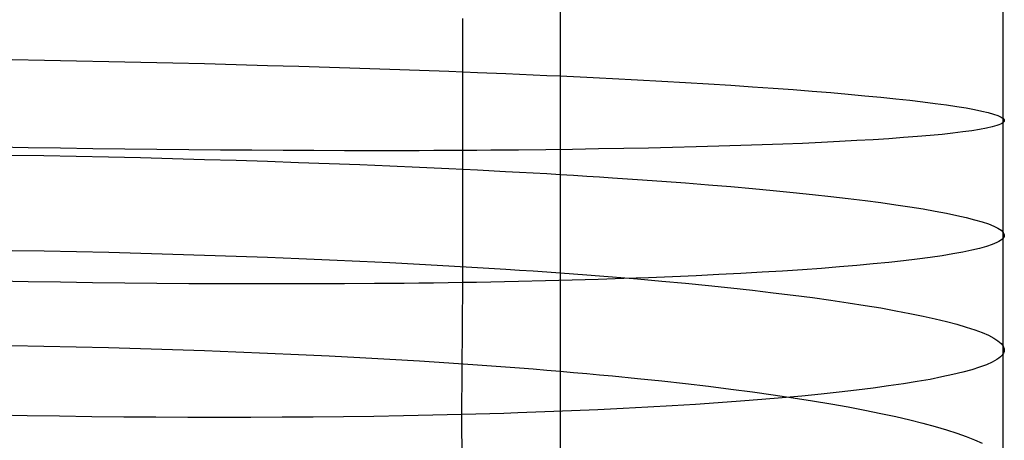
# Model space of a CAD drawing. Extents: x -383 to 1849, y -1185 to -529.
# Tile 771 of 870: x 1832 to 1846.99, y -1022.64 to -1016.24. Entities that reach past the tile are written whole.
import ezdxf

# ---------------------------------------------------------------- set-up
doc = ezdxf.new("R2010")
doc.units = 0
doc.layers.add('PREDEFINITO', color=7, linetype='CONTINUOUS')

msp = doc.modelspace()

# ---------------------------------------------------------------- linework, layer by layer
at = {"layer": 'PREDEFINITO'}
for p, q in [((1840.232, -1015.535, 651.046), (1840.232, -1017.036, 651.051)), ((1846.972, -1016.041, 664.603), (1846.971, -1017.806, 664.597)), ((1838.74, -1016.216, 677.128), (1838.742, -1018.228, 677.113)), ((1831.881, -1016.844, 648.802), (1832.373, -1016.853, 648.807)), ((1832.373, -1016.853, 648.807), (1832.864, -1016.862, 648.828)), ((1832.864, -1016.862, 648.828), (1833.354, -1016.872, 648.863)), ((1833.354, -1016.872, 648.863), (1833.843, -1016.882, 648.914)), ((1833.843, -1016.882, 648.914), (1834.33, -1016.893, 648.98)), ((1834.33, -1016.893, 648.98), (1834.814, -1016.905, 649.061)), ((1834.814, -1016.905, 649.061), (1835.296, -1016.918, 649.157)), ((1835.296, -1016.918, 649.157), (1835.773, -1016.931, 649.268)), ((1835.773, -1016.931, 649.268), (1836.247, -1016.944, 649.395)), ((1836.247, -1016.944, 649.395), (1836.716, -1016.958, 649.536)), ((1836.716, -1016.958, 649.536), (1837.179, -1016.973, 649.692)), ((1837.179, -1016.973, 649.692), (1837.637, -1016.989, 649.863)), ((1837.637, -1016.989, 649.863), (1838.089, -1017.004, 650.049)), ((1838.089, -1017.004, 650.049), (1838.533, -1017.021, 650.25)), ((1838.533, -1017.021, 650.25), (1838.97, -1017.038, 650.465)), ((1838.97, -1017.038, 650.465), (1839.4, -1017.055, 650.696)), ((1839.4, -1017.055, 650.696), (1839.611, -1017.064, 650.817)), ((1839.611, -1017.064, 650.817), (1839.82, -1017.074, 650.941)), ((1839.82, -1017.074, 650.941), (1840.027, -1017.083, 651.069)), ((1840.027, -1017.083, 651.069), (1840.232, -1017.092, 651.201)), ((1840.232, -1017.036, 651.051), (1840.232, -1018.537, 651.028)), ((1840.232, -1017.092, 651.201), (1840.434, -1017.102, 651.336)), ((1840.434, -1017.102, 651.336), (1840.634, -1017.111, 651.476)), ((1840.634, -1017.111, 651.476), (1840.831, -1017.121, 651.618)), ((1840.831, -1017.121, 651.618), (1841.026, -1017.131, 651.764)), ((1841.026, -1017.131, 651.764), (1841.408, -1017.151, 652.067)), ((1841.408, -1017.151, 652.067), (1841.779, -1017.171, 652.383)), ((1841.779, -1017.171, 652.383), (1842.14, -1017.192, 652.711)), ((1842.14, -1017.192, 652.711), (1842.491, -1017.213, 653.052)), ((1842.491, -1017.213, 653.052), (1842.83, -1017.235, 653.405)), ((1842.83, -1017.235, 653.405), (1843.157, -1017.256, 653.768)), ((1843.157, -1017.256, 653.768), (1843.473, -1017.279, 654.143)), ((1843.473, -1017.279, 654.143), (1843.778, -1017.301, 654.528)), ((1843.778, -1017.301, 654.528), (1844.07, -1017.324, 654.922)), ((1844.07, -1017.324, 654.922), (1844.35, -1017.346, 655.326)), ((1844.35, -1017.346, 655.326), (1844.617, -1017.369, 655.739)), ((1844.617, -1017.369, 655.739), (1844.871, -1017.393, 656.16)), ((1844.871, -1017.393, 656.16), (1845.112, -1017.416, 656.589)), ((1845.112, -1017.416, 656.589), (1845.34, -1017.439, 657.025)), ((1845.34, -1017.439, 657.025), (1845.555, -1017.463, 657.468)), ((1845.555, -1017.463, 657.468), (1845.755, -1017.486, 657.917)), ((1845.755, -1017.486, 657.917), (1845.942, -1017.51, 658.372)), ((1845.942, -1017.51, 658.372), (1846.114, -1017.533, 658.833)), ((1846.114, -1017.533, 658.833), (1846.271, -1017.557, 659.298)), ((1846.271, -1017.557, 659.298), (1846.414, -1017.58, 659.768)), ((1846.414, -1017.58, 659.768), (1846.542, -1017.604, 660.241)), ((1846.542, -1017.604, 660.241), (1846.654, -1017.627, 660.718)), ((1846.654, -1017.627, 660.718), (1846.751, -1017.65, 661.198)), ((1846.751, -1017.65, 661.198), (1846.832, -1017.673, 661.681)), ((1846.832, -1017.673, 661.681), (1846.897, -1017.696, 662.165)), ((1846.897, -1017.696, 662.165), (1846.945, -1017.718, 662.65)), ((1846.945, -1017.718, 662.65), (1846.977, -1017.741, 663.137)), ((1846.977, -1017.741, 663.137), (1846.992, -1017.763, 663.624)), ((1846.723, -1017.888, 666.527), (1846.619, -1017.908, 667.003)), ((1846.81, -1017.868, 666.047), (1846.723, -1017.888, 666.527)), ((1846.881, -1017.848, 665.566), (1846.81, -1017.868, 666.047)), ((1846.91, -1017.838, 665.324), (1846.881, -1017.848, 665.566)), ((1846.935, -1017.827, 665.082), (1846.91, -1017.838, 665.324)), ((1846.955, -1017.817, 664.839), (1846.935, -1017.827, 665.082)), ((1846.971, -1017.806, 664.597), (1846.955, -1017.817, 664.839)), ((1846.983, -1017.795, 664.354), (1846.971, -1017.806, 664.597)), ((1846.971, -1017.806, 664.597), (1846.972, -1019.57, 664.552)), ((1846.991, -1017.785, 664.11), (1846.983, -1017.795, 664.354)), ((1846.994, -1017.774, 663.867), (1846.991, -1017.785, 664.11)), ((1846.992, -1017.763, 663.624), (1846.994, -1017.774, 663.867)), ((1845.46, -1018.032, 670.219), (1845.237, -1018.048, 670.656)), ((1845.67, -1018.016, 669.776), (1845.46, -1018.032, 670.219)), ((1845.866, -1017.999, 669.326), (1845.67, -1018.016, 669.776)), ((1846.047, -1017.982, 668.871), (1845.866, -1017.999, 669.326)), ((1846.213, -1017.964, 668.411), (1846.047, -1017.982, 668.871)), ((1846.364, -1017.946, 667.945), (1846.213, -1017.964, 668.411)), ((1846.499, -1017.927, 667.476), (1846.364, -1017.946, 667.945)), ((1846.619, -1017.908, 667.003), (1846.499, -1017.927, 667.476)), ((1832.127, -1018.186, 678.656), (1831.635, -1018.177, 678.651)), ((1832.619, -1018.194, 678.646), (1832.127, -1018.186, 678.656)), ((1841.576, -1018.191, 675.225), (1841.199, -1018.199, 675.536)), ((1841.943, -1018.183, 674.902), (1841.576, -1018.191, 675.225)), ((1842.3, -1018.174, 674.567), (1841.943, -1018.183, 674.902)), ((1842.647, -1018.164, 674.22), (1842.3, -1018.174, 674.567)), ((1842.982, -1018.154, 673.863), (1842.647, -1018.164, 674.22)), ((1843.306, -1018.143, 673.494), (1842.982, -1018.154, 673.863)), ((1843.619, -1018.131, 673.116), (1843.306, -1018.143, 673.494)), ((1843.92, -1018.119, 672.727), (1843.619, -1018.131, 673.116)), ((1844.209, -1018.106, 672.33), (1843.92, -1018.119, 672.727)), ((1844.485, -1018.092, 671.923), (1844.209, -1018.106, 672.33)), ((1844.749, -1018.078, 671.509), (1844.485, -1018.092, 671.923)), ((1844.999, -1018.063, 671.086), (1844.749, -1018.078, 671.509)), ((1845.237, -1018.048, 670.656), (1844.999, -1018.063, 671.086)), ((1831.875, -1018.297, 648.786), (1832.366, -1018.305, 648.791)), ((1832.366, -1018.305, 648.791), (1832.858, -1018.315, 648.811)), ((1833.11, -1018.201, 678.62), (1832.619, -1018.194, 678.646)), ((1832.858, -1018.315, 648.811), (1833.349, -1018.326, 648.846)), ((1833.6, -1018.207, 678.579), (1833.11, -1018.201, 678.62)), ((1833.349, -1018.326, 648.846), (1833.838, -1018.337, 648.896)), ((1834.087, -1018.213, 678.523), (1833.6, -1018.207, 678.579)), ((1833.838, -1018.337, 648.896), (1834.325, -1018.349, 648.962)), ((1834.573, -1018.218, 678.452), (1834.087, -1018.213, 678.523)), ((1835.055, -1018.222, 678.365), (1834.573, -1018.218, 678.452)), ((1835.534, -1018.225, 678.263), (1835.055, -1018.222, 678.365)), ((1836.009, -1018.228, 678.145), (1835.534, -1018.225, 678.263)), ((1836.479, -1018.23, 678.012), (1836.009, -1018.228, 678.145)), ((1836.944, -1018.231, 677.863), (1836.479, -1018.23, 678.012)), ((1837.403, -1018.232, 677.699), (1836.944, -1018.231, 677.863)), ((1837.856, -1018.231, 677.519), (1837.403, -1018.232, 677.699)), ((1838.08, -1018.231, 677.424), (1837.856, -1018.231, 677.519)), ((1838.303, -1018.23, 677.324), (1838.08, -1018.231, 677.424)), ((1838.523, -1018.229, 677.221), (1838.303, -1018.23, 677.324)), ((1838.742, -1018.228, 677.113), (1838.523, -1018.229, 677.221)), ((1838.742, -1018.228, 677.113), (1838.74, -1020.241, 677.06)), ((1838.958, -1018.227, 677.002), (1838.742, -1018.228, 677.113)), ((1839.173, -1018.225, 676.887), (1838.958, -1018.227, 677.002)), ((1839.385, -1018.223, 676.768), (1839.173, -1018.225, 676.887)), ((1839.595, -1018.221, 676.645), (1839.385, -1018.223, 676.768)), ((1840.01, -1018.217, 676.389), (1839.595, -1018.221, 676.645)), ((1840.415, -1018.212, 676.118), (1840.01, -1018.217, 676.389)), ((1840.812, -1018.205, 675.834), (1840.415, -1018.212, 676.118)), ((1841.199, -1018.199, 675.536), (1840.812, -1018.205, 675.834)), ((1834.325, -1018.349, 648.962), (1834.81, -1018.363, 649.042)), ((1834.81, -1018.363, 649.042), (1835.292, -1018.377, 649.138)), ((1835.292, -1018.377, 649.138), (1835.77, -1018.392, 649.249)), ((1835.77, -1018.392, 649.249), (1836.244, -1018.409, 649.374)), ((1836.244, -1018.409, 649.374), (1836.713, -1018.426, 649.515)), ((1836.713, -1018.426, 649.515), (1837.177, -1018.443, 649.67)), ((1837.177, -1018.443, 649.67), (1837.635, -1018.462, 649.841)), ((1837.635, -1018.462, 649.841), (1838.087, -1018.482, 650.026)), ((1838.087, -1018.482, 650.026), (1838.532, -1018.502, 650.226)), ((1838.532, -1018.502, 650.226), (1838.969, -1018.523, 650.441)), ((1838.969, -1018.523, 650.441), (1839.399, -1018.546, 650.671)), ((1839.399, -1018.546, 650.671), (1839.61, -1018.557, 650.792)), ((1839.61, -1018.557, 650.792), (1839.82, -1018.568, 650.916)), ((1839.82, -1018.568, 650.916), (1840.027, -1018.58, 651.044)), ((1840.027, -1018.58, 651.044), (1840.231, -1018.592, 651.175)), ((1840.231, -1018.592, 651.175), (1840.434, -1018.604, 651.31)), ((1840.232, -1018.537, 651.028), (1840.232, -1020.037, 650.973)), ((1840.434, -1018.604, 651.31), (1840.634, -1018.617, 651.449)), ((1840.634, -1018.617, 651.449), (1840.831, -1018.629, 651.591)), ((1840.831, -1018.629, 651.591), (1841.026, -1018.642, 651.737)), ((1841.026, -1018.642, 651.737), (1841.408, -1018.668, 652.039)), ((1841.408, -1018.668, 652.039), (1841.78, -1018.694, 652.354)), ((1841.78, -1018.694, 652.354), (1842.141, -1018.722, 652.682)), ((1842.141, -1018.722, 652.682), (1842.491, -1018.75, 653.022)), ((1842.491, -1018.75, 653.022), (1842.831, -1018.778, 653.374)), ((1842.831, -1018.778, 653.374), (1843.158, -1018.807, 653.737)), ((1843.158, -1018.807, 653.737), (1843.475, -1018.837, 654.111)), ((1843.475, -1018.837, 654.111), (1843.779, -1018.867, 654.495)), ((1843.779, -1018.867, 654.495), (1844.071, -1018.897, 654.889)), ((1844.071, -1018.897, 654.889), (1844.351, -1018.928, 655.292)), ((1844.351, -1018.928, 655.292), (1844.618, -1018.959, 655.704)), ((1844.618, -1018.959, 655.704), (1844.873, -1018.99, 656.125)), ((1844.873, -1018.99, 656.125), (1845.114, -1019.022, 656.553)), ((1845.114, -1019.022, 656.553), (1845.342, -1019.054, 656.989)), ((1845.342, -1019.054, 656.989), (1845.556, -1019.086, 657.431)), ((1845.556, -1019.086, 657.431), (1845.757, -1019.118, 657.88)), ((1845.757, -1019.118, 657.88), (1845.943, -1019.151, 658.334)), ((1845.943, -1019.151, 658.334), (1846.115, -1019.184, 658.794)), ((1846.115, -1019.184, 658.794), (1846.272, -1019.216, 659.259)), ((1846.272, -1019.216, 659.259), (1846.415, -1019.249, 659.728)), ((1846.415, -1019.249, 659.728), (1846.543, -1019.282, 660.201)), ((1846.543, -1019.282, 660.201), (1846.655, -1019.314, 660.677)), ((1846.655, -1019.314, 660.677), (1846.752, -1019.347, 661.157)), ((1846.752, -1019.347, 661.157), (1846.833, -1019.38, 661.638)), ((1846.833, -1019.38, 661.638), (1846.897, -1019.412, 662.122)), ((1846.897, -1019.412, 662.122), (1846.946, -1019.444, 662.607)), ((1846.946, -1019.444, 662.607), (1846.978, -1019.476, 663.093)), ((1846.978, -1019.476, 663.093), (1846.993, -1019.508, 663.58)), ((1846.991, -1019.539, 664.066), (1846.983, -1019.555, 664.309)), ((1846.994, -1019.523, 663.823), (1846.991, -1019.539, 664.066)), ((1846.993, -1019.508, 663.58), (1846.994, -1019.523, 663.823)), ((1846.723, -1019.691, 666.48), (1846.619, -1019.72, 666.956)), ((1846.81, -1019.661, 666.001), (1846.723, -1019.691, 666.48)), ((1846.881, -1019.631, 665.52), (1846.81, -1019.661, 666.001)), ((1846.91, -1019.616, 665.278), (1846.881, -1019.631, 665.52)), ((1846.935, -1019.601, 665.036), (1846.91, -1019.616, 665.278)), ((1846.956, -1019.586, 664.794), (1846.935, -1019.601, 665.036)), ((1846.972, -1019.57, 664.552), (1846.956, -1019.586, 664.794)), ((1846.983, -1019.555, 664.309), (1846.972, -1019.57, 664.552)), ((1846.972, -1019.57, 664.552), (1846.972, -1023.095, 664.361)), ((1831.881, -1019.749, 648.733), (1832.372, -1019.758, 648.738)), ((1832.372, -1019.758, 648.738), (1832.863, -1019.768, 648.758)), ((1832.863, -1019.768, 648.758), (1833.354, -1019.779, 648.793)), ((1833.354, -1019.779, 648.793), (1833.843, -1019.791, 648.844)), ((1833.843, -1019.791, 648.844), (1834.329, -1019.805, 648.909)), ((1834.329, -1019.805, 648.909), (1834.814, -1019.82, 648.99)), ((1834.814, -1019.82, 648.99), (1835.295, -1019.836, 649.085)), ((1835.295, -1019.836, 649.085), (1835.773, -1019.854, 649.196)), ((1846.046, -1019.831, 668.822), (1845.865, -1019.857, 669.277)), ((1846.212, -1019.804, 668.362), (1846.046, -1019.831, 668.822)), ((1846.363, -1019.776, 667.898), (1846.212, -1019.804, 668.362)), ((1846.499, -1019.748, 667.429), (1846.363, -1019.776, 667.898)), ((1846.619, -1019.72, 666.956), (1846.499, -1019.748, 667.429)), ((1835.773, -1019.854, 649.196), (1836.247, -1019.872, 649.321)), ((1836.247, -1019.872, 649.321), (1836.715, -1019.892, 649.461)), ((1836.715, -1019.892, 649.461), (1837.179, -1019.913, 649.617)), ((1837.179, -1019.913, 649.617), (1837.637, -1019.935, 649.787)), ((1837.637, -1019.935, 649.787), (1838.088, -1019.958, 649.972)), ((1838.088, -1019.958, 649.972), (1838.533, -1019.983, 650.172)), ((1838.533, -1019.983, 650.172), (1838.97, -1020.008, 650.386)), ((1844.748, -1019.979, 671.458), (1844.484, -1020.002, 671.873)), ((1844.999, -1019.956, 671.036), (1844.748, -1019.979, 671.458)), ((1845.236, -1019.933, 670.606), (1844.999, -1019.956, 671.036)), ((1845.46, -1019.908, 670.17), (1845.236, -1019.933, 670.606)), ((1845.669, -1019.883, 669.726), (1845.46, -1019.908, 670.17)), ((1845.865, -1019.857, 669.277), (1845.669, -1019.883, 669.726)), ((1838.97, -1020.008, 650.386), (1839.4, -1020.035, 650.615)), ((1839.4, -1020.035, 650.615), (1839.611, -1020.049, 650.736)), ((1839.611, -1020.049, 650.736), (1839.82, -1020.063, 650.859)), ((1839.82, -1020.063, 650.859), (1840.027, -1020.077, 650.987)), ((1840.027, -1020.077, 650.987), (1840.232, -1020.091, 651.118)), ((1840.232, -1020.037, 650.973), (1840.231, -1021.537, 650.891)), ((1840.232, -1020.091, 651.118), (1840.434, -1020.106, 651.253)), ((1840.434, -1020.106, 651.253), (1840.634, -1020.121, 651.391)), ((1840.634, -1020.121, 651.391), (1840.831, -1020.137, 651.533)), ((1840.831, -1020.137, 651.533), (1841.026, -1020.152, 651.679)), ((1842.299, -1020.136, 674.515), (1841.942, -1020.152, 674.85)), ((1842.645, -1020.119, 674.168), (1842.299, -1020.136, 674.515)), ((1842.981, -1020.102, 673.811), (1842.645, -1020.119, 674.168)), ((1843.305, -1020.083, 673.443), (1842.981, -1020.102, 673.811)), ((1843.618, -1020.064, 673.064), (1843.305, -1020.083, 673.443)), ((1843.919, -1020.044, 672.676), (1843.618, -1020.064, 673.064)), ((1844.208, -1020.023, 672.279), (1843.919, -1020.044, 672.676)), ((1844.484, -1020.002, 671.873), (1844.208, -1020.023, 672.279)), ((1832.125, -1020.229, 678.604), (1831.633, -1020.22, 678.599)), ((1832.617, -1020.236, 678.594), (1832.125, -1020.229, 678.604)), ((1833.108, -1020.243, 678.568), (1832.617, -1020.236, 678.594)), ((1833.598, -1020.249, 678.527), (1833.108, -1020.243, 678.568)), ((1834.085, -1020.253, 678.471), (1833.598, -1020.249, 678.527)), ((1834.571, -1020.257, 678.399), (1834.085, -1020.253, 678.471)), ((1835.053, -1020.259, 678.313), (1834.571, -1020.257, 678.399)), ((1835.532, -1020.261, 678.21), (1835.053, -1020.259, 678.313)), ((1836.007, -1020.261, 678.092), (1835.532, -1020.261, 678.21)), ((1836.477, -1020.26, 677.959), (1836.007, -1020.261, 678.092)), ((1836.942, -1020.259, 677.811), (1836.477, -1020.26, 677.959)), ((1837.401, -1020.256, 677.646), (1836.942, -1020.259, 677.811)), ((1837.855, -1020.252, 677.467), (1837.401, -1020.256, 677.646)), ((1838.079, -1020.249, 677.371), (1837.855, -1020.252, 677.467)), ((1838.301, -1020.247, 677.271), (1838.079, -1020.249, 677.371)), ((1838.521, -1020.244, 677.168), (1838.301, -1020.247, 677.271)), ((1838.74, -1020.241, 677.06), (1838.521, -1020.244, 677.168)), ((1838.74, -1020.241, 677.06), (1838.729, -1022.251, 676.972)), ((1838.956, -1020.237, 676.949), (1838.74, -1020.241, 677.06)), ((1839.171, -1020.233, 676.834), (1838.956, -1020.237, 676.949)), ((1839.383, -1020.229, 676.715), (1839.171, -1020.233, 676.834)), ((1839.594, -1020.225, 676.592), (1839.383, -1020.229, 676.715)), ((1840.008, -1020.215, 676.336), (1839.594, -1020.225, 676.592)), ((1840.414, -1020.204, 676.066), (1840.008, -1020.215, 676.336)), ((1840.81, -1020.193, 675.781), (1840.414, -1020.204, 676.066)), ((1841.197, -1020.18, 675.484), (1840.81, -1020.193, 675.781)), ((1841.026, -1020.152, 651.679), (1841.408, -1020.184, 651.98)), ((1841.575, -1020.166, 675.173), (1841.197, -1020.18, 675.484)), ((1841.408, -1020.184, 651.98), (1841.78, -1020.217, 652.294)), ((1841.942, -1020.152, 674.85), (1841.575, -1020.166, 675.173)), ((1841.78, -1020.217, 652.294), (1842.141, -1020.251, 652.621)), ((1842.141, -1020.251, 652.621), (1842.491, -1020.285, 652.96)), ((1842.491, -1020.285, 652.96), (1842.831, -1020.321, 653.311)), ((1842.831, -1020.321, 653.311), (1843.158, -1020.357, 653.673)), ((1843.158, -1020.357, 653.673), (1843.475, -1020.394, 654.046)), ((1843.475, -1020.394, 654.046), (1843.779, -1020.431, 654.429)), ((1843.779, -1020.431, 654.429), (1844.071, -1020.469, 654.821)), ((1844.071, -1020.469, 654.821), (1844.351, -1020.508, 655.224)), ((1844.351, -1020.508, 655.224), (1844.618, -1020.547, 655.634)), ((1844.618, -1020.547, 655.634), (1844.873, -1020.587, 656.054)), ((1844.873, -1020.587, 656.054), (1845.114, -1020.627, 656.481)), ((1845.114, -1020.627, 656.481), (1845.342, -1020.668, 656.915)), ((1845.342, -1020.668, 656.915), (1845.557, -1020.709, 657.356)), ((1845.557, -1020.709, 657.356), (1845.757, -1020.75, 657.803)), ((1845.757, -1020.75, 657.803), (1845.944, -1020.791, 658.257)), ((1845.944, -1020.791, 658.257), (1846.116, -1020.833, 658.716)), ((1846.116, -1020.833, 658.716), (1846.273, -1020.875, 659.179)), ((1846.273, -1020.875, 659.179), (1846.416, -1020.917, 659.647)), ((1846.416, -1020.917, 659.647), (1846.544, -1020.959, 660.119)), ((1846.544, -1020.959, 660.119), (1846.656, -1021.001, 660.595)), ((1846.656, -1021.001, 660.595), (1846.753, -1021.043, 661.073)), ((1846.753, -1021.043, 661.073), (1846.833, -1021.085, 661.554)), ((1846.833, -1021.085, 661.554), (1846.898, -1021.127, 662.036)), ((1846.898, -1021.127, 662.036), (1846.947, -1021.168, 662.52)), ((1846.947, -1021.168, 662.52), (1846.978, -1021.21, 663.006)), ((1831.874, -1021.2, 648.656), (1832.366, -1021.209, 648.661)), ((1832.366, -1021.209, 648.661), (1832.858, -1021.22, 648.681)), ((1832.858, -1021.22, 648.681), (1833.348, -1021.231, 648.715)), ((1833.348, -1021.231, 648.715), (1833.838, -1021.245, 648.765)), ((1833.838, -1021.245, 648.765), (1834.325, -1021.26, 648.83)), ((1834.325, -1021.26, 648.83), (1834.81, -1021.277, 648.91)), ((1834.81, -1021.277, 648.91), (1835.291, -1021.295, 649.005)), ((1835.291, -1021.295, 649.005), (1835.77, -1021.314, 649.115)), ((1835.77, -1021.314, 649.115), (1836.244, -1021.335, 649.24)), ((1836.244, -1021.335, 649.24), (1836.713, -1021.358, 649.38)), ((1846.972, -1021.333, 664.462), (1846.956, -1021.353, 664.704)), ((1846.984, -1021.313, 664.22), (1846.972, -1021.333, 664.462)), ((1846.978, -1021.21, 663.006), (1846.993, -1021.251, 663.491)), ((1846.991, -1021.292, 663.977), (1846.984, -1021.313, 664.22)), ((1846.995, -1021.272, 663.734), (1846.991, -1021.292, 663.977)), ((1846.993, -1021.251, 663.491), (1846.995, -1021.272, 663.734)), ((1836.713, -1021.358, 649.38), (1837.177, -1021.382, 649.535)), ((1837.177, -1021.382, 649.535), (1837.635, -1021.407, 649.705)), ((1837.635, -1021.407, 649.705), (1838.087, -1021.434, 649.889)), ((1838.087, -1021.434, 649.889), (1838.532, -1021.463, 650.088)), ((1838.532, -1021.463, 650.088), (1838.969, -1021.492, 650.303)), ((1846.81, -1021.453, 665.91), (1846.722, -1021.492, 666.389)), ((1846.881, -1021.413, 665.429), (1846.81, -1021.453, 665.91)), ((1846.91, -1021.393, 665.188), (1846.881, -1021.413, 665.429)), ((1846.935, -1021.373, 664.946), (1846.91, -1021.393, 665.188)), ((1846.956, -1021.353, 664.704), (1846.935, -1021.373, 664.946)), ((1838.969, -1021.492, 650.303), (1839.399, -1021.524, 650.531)), ((1839.399, -1021.524, 650.531), (1839.61, -1021.54, 650.651)), ((1839.61, -1021.54, 650.651), (1839.82, -1021.556, 650.775)), ((1839.82, -1021.556, 650.775), (1840.027, -1021.573, 650.902)), ((1840.027, -1021.573, 650.902), (1840.231, -1021.59, 651.033)), ((1840.231, -1021.537, 650.891), (1840.232, -1023.035, 650.778)), ((1840.231, -1021.59, 651.033), (1840.434, -1021.608, 651.168)), ((1840.434, -1021.608, 651.168), (1840.634, -1021.625, 651.306)), ((1840.634, -1021.625, 651.306), (1840.831, -1021.644, 651.448)), ((1846.362, -1021.605, 667.806), (1846.211, -1021.642, 668.27)), ((1846.498, -1021.568, 667.337), (1846.362, -1021.605, 667.806)), ((1846.618, -1021.53, 666.865), (1846.498, -1021.568, 667.337)), ((1846.722, -1021.492, 666.389), (1846.618, -1021.53, 666.865)), ((1840.831, -1021.644, 651.448), (1841.026, -1021.662, 651.593)), ((1841.026, -1021.662, 651.593), (1841.408, -1021.7, 651.894)), ((1841.408, -1021.7, 651.894), (1841.78, -1021.739, 652.208)), ((1841.78, -1021.739, 652.208), (1842.141, -1021.779, 652.534)), ((1842.141, -1021.779, 652.534), (1842.491, -1021.82, 652.873)), ((1845.457, -1021.782, 670.078), (1845.232, -1021.815, 670.515)), ((1845.667, -1021.748, 669.635), (1845.457, -1021.782, 670.078)), ((1845.863, -1021.714, 669.185), (1845.667, -1021.748, 669.635)), ((1846.044, -1021.678, 668.73), (1845.863, -1021.714, 669.185)), ((1846.211, -1021.642, 668.27), (1846.044, -1021.678, 668.73)), ((1842.491, -1021.82, 652.873), (1842.83, -1021.863, 653.223)), ((1842.83, -1021.863, 653.223), (1843.158, -1021.906, 653.585)), ((1843.158, -1021.906, 653.585), (1843.474, -1021.95, 653.958)), ((1844.203, -1021.939, 672.188), (1843.913, -1021.968, 672.586)), ((1844.479, -1021.91, 671.782), (1844.203, -1021.939, 672.188)), ((1844.744, -1021.879, 671.367), (1844.479, -1021.91, 671.782)), ((1844.995, -1021.848, 670.945), (1844.744, -1021.879, 671.367)), ((1845.232, -1021.815, 670.515), (1844.995, -1021.848, 670.945)), ((1842.638, -1022.073, 674.079), (1842.291, -1022.096, 674.425)), ((1842.974, -1022.048, 673.721), (1842.638, -1022.073, 674.079)), ((1843.299, -1022.022, 673.352), (1842.974, -1022.048, 673.721)), ((1843.612, -1021.996, 672.974), (1843.299, -1022.022, 673.352)), ((1843.474, -1021.95, 653.958), (1843.779, -1021.995, 654.34)), ((1843.913, -1021.968, 672.586), (1843.612, -1021.996, 672.974)), ((1843.779, -1021.995, 654.34), (1844.071, -1022.041, 654.733)), ((1844.071, -1022.041, 654.733), (1844.351, -1022.088, 655.134)), ((1844.351, -1022.088, 655.134), (1844.618, -1022.135, 655.545)), ((1839.16, -1022.239, 676.745), (1838.945, -1022.245, 676.86)), ((1839.373, -1022.233, 676.626), (1839.16, -1022.239, 676.745)), ((1839.583, -1022.226, 676.504), (1839.373, -1022.233, 676.626)), ((1839.998, -1022.211, 676.247), (1839.583, -1022.226, 676.504)), ((1840.404, -1022.195, 675.977), (1839.998, -1022.211, 676.247)), ((1840.801, -1022.178, 675.692), (1840.404, -1022.195, 675.977)), ((1841.188, -1022.159, 675.394), (1840.801, -1022.178, 675.692)), ((1841.566, -1022.14, 675.084), (1841.188, -1022.159, 675.394)), ((1841.934, -1022.118, 674.761), (1841.566, -1022.14, 675.084)), ((1842.291, -1022.096, 674.425), (1841.934, -1022.118, 674.761)), ((1844.618, -1022.135, 655.545), (1844.872, -1022.183, 655.964)), ((1844.872, -1022.183, 655.964), (1845.114, -1022.232, 656.39)), ((1845.114, -1022.232, 656.39), (1845.342, -1022.281, 656.824)), ((1832.112, -1022.27, 678.51), (1831.62, -1022.261, 678.505)), ((1832.603, -1022.277, 678.5), (1832.112, -1022.27, 678.51)), ((1833.094, -1022.283, 678.475), (1832.603, -1022.277, 678.5)), ((1833.584, -1022.288, 678.435), (1833.094, -1022.283, 678.475)), ((1834.072, -1022.292, 678.379), (1833.584, -1022.288, 678.435)), ((1834.558, -1022.294, 678.308), (1834.072, -1022.292, 678.379)), ((1835.04, -1022.295, 678.221), (1834.558, -1022.294, 678.308)), ((1835.519, -1022.294, 678.119), (1835.04, -1022.295, 678.221)), ((1835.994, -1022.292, 678.002), (1835.519, -1022.294, 678.119)), ((1836.465, -1022.289, 677.869), (1835.994, -1022.292, 678.002)), ((1836.93, -1022.284, 677.721), (1836.465, -1022.289, 677.869)), ((1837.389, -1022.278, 677.557), (1836.93, -1022.284, 677.721)), ((1837.843, -1022.271, 677.377), (1837.389, -1022.278, 677.557)), ((1838.067, -1022.266, 677.282), (1837.843, -1022.271, 677.377)), ((1838.289, -1022.262, 677.182), (1838.067, -1022.266, 677.282)), ((1838.51, -1022.257, 677.079), (1838.289, -1022.262, 677.182)), ((1838.729, -1022.251, 676.972), (1838.51, -1022.257, 677.079)), ((1838.945, -1022.245, 676.86), (1838.729, -1022.251, 676.972)), ((1838.729, -1022.251, 676.972), (1838.739, -1024.258, 676.833)), ((1845.342, -1022.281, 656.824), (1845.556, -1022.331, 657.265)), ((1845.556, -1022.331, 657.265), (1845.756, -1022.381, 657.712)), ((1845.756, -1022.381, 657.712), (1845.943, -1022.431, 658.165)), ((1845.943, -1022.431, 658.165), (1846.115, -1022.482, 658.623)), ((1846.115, -1022.482, 658.623), (1846.272, -1022.533, 659.087)), ((1846.272, -1022.533, 659.087), (1846.415, -1022.584, 659.554)), ((1846.415, -1022.584, 659.554), (1846.543, -1022.635, 660.025)), ((1846.543, -1022.635, 660.025), (1846.655, -1022.687, 660.5))]:
    msp.add_line(p, q, dxfattribs=at)

doc.saveas('drawing.dxf')
